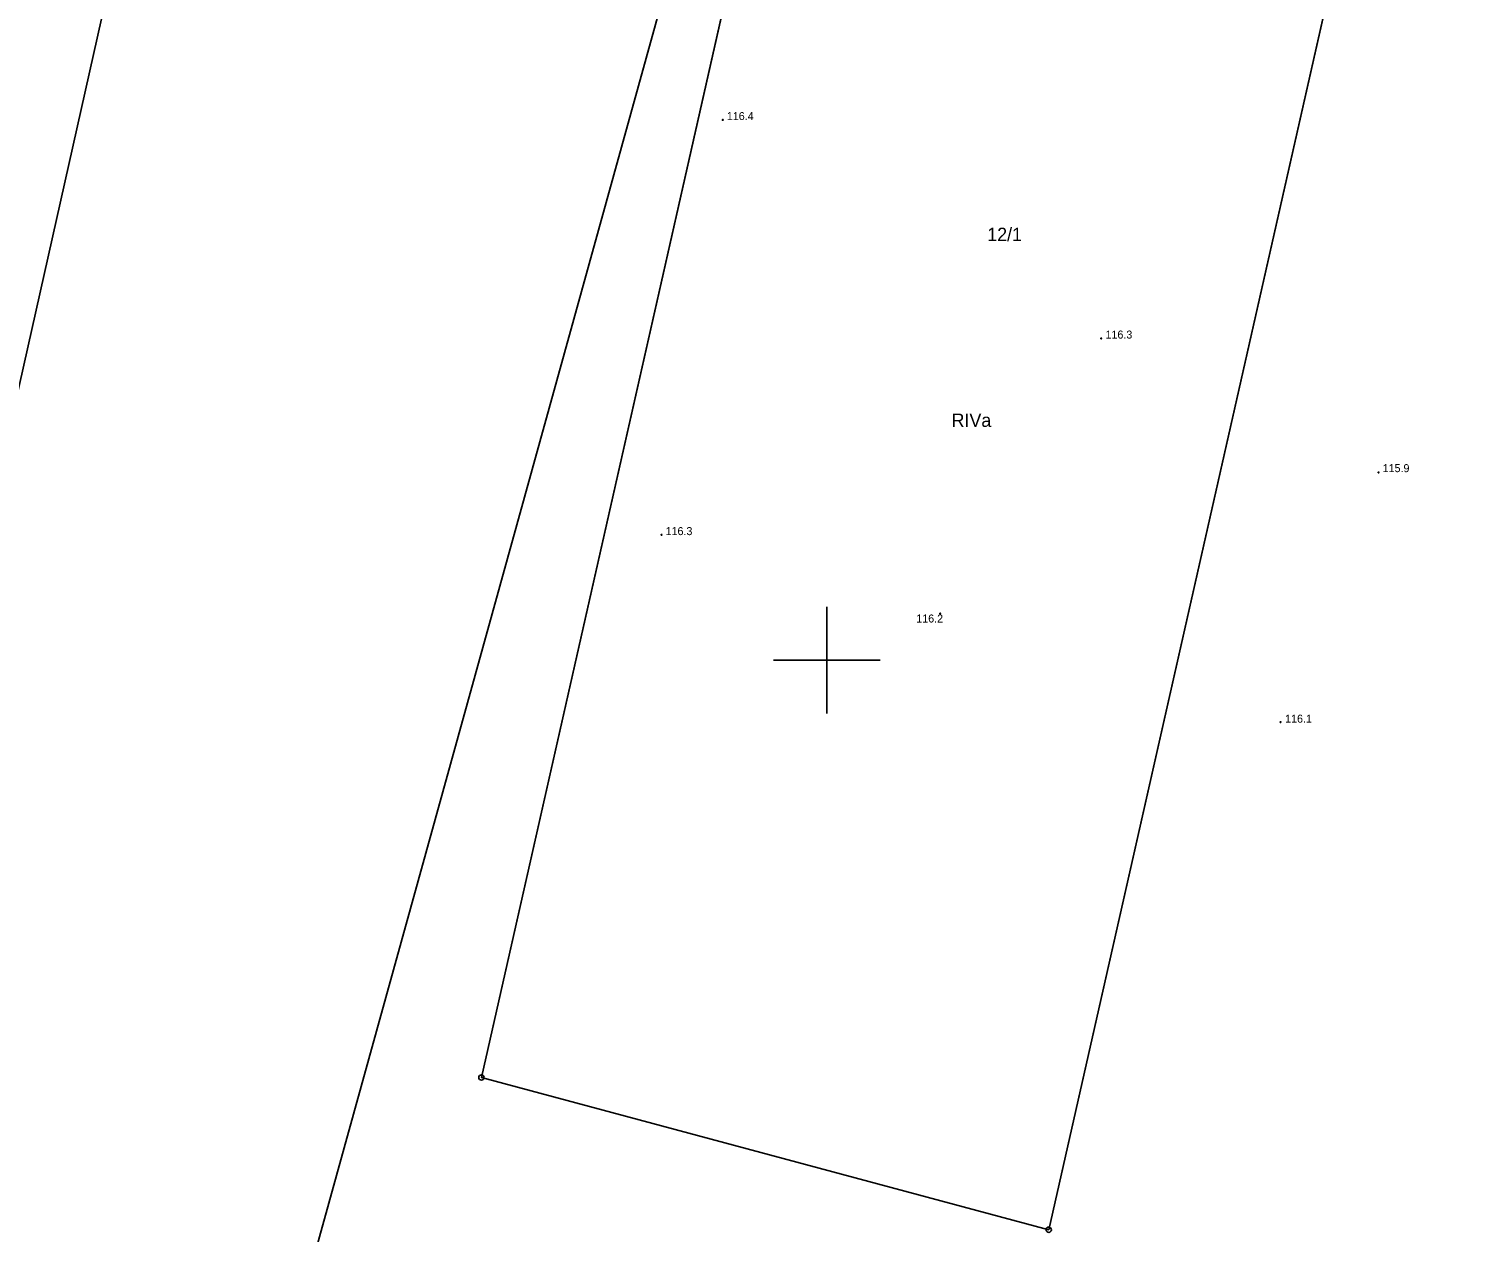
# Model space of a CAD drawing. Extents: x 6424617 to 6425697, y 5665845 to 5667190.
# Drawn here: x 6424825.2 to 6424959.1, y 5666746.4 to 5666859.2 of the extents above; entities that cross this region are included whole.
import ezdxf

# ---------------------------------------------------------------- set-up
doc = ezdxf.new("R2010")
doc.units = 0
for name, color, linetype in [('Warstwa 1', 7, 'Continuous'), ('Warstwa 10', 7, 'Continuous'), ('Warstwa 13', 7, 'Continuous'), ('Warstwa 15', 7, 'Continuous'), ('Warstwa 2', 7, 'Continuous'), ('Warstwa 6', 7, 'Continuous'), ('Warstwa 63', 7, 'Continuous')]:
    doc.layers.add(name, color=color, linetype=linetype)

msp = doc.modelspace()

# ---------------------------------------------------------------- linework, layer by layer
at = {"layer": 'Warstwa 1'}
for p, q in [((6424838.22, 5666694.57), (6424899.64, 5666916.12)), ((6424838.22, 5666694.57), (6424899.64, 5666916.12)), ((6424867.64, 5666760.89), (6424902.78, 5666916.32)), ((6424867.64, 5666760.89), (6424902.78, 5666916.32)), ((6424920.8, 5666746.62), (6424957.01, 5666906.7)), ((6424920.8, 5666746.62), (6424957.01, 5666906.7)), ((6424867.64, 5666760.89), (6424920.8, 5666746.62)), ((6424867.64, 5666760.89), (6424920.8, 5666746.62))]:
    msp.add_line(p, q, dxfattribs=at)
at = {"layer": 'Warstwa 10'}
for centre in [(6424867.64, 5666760.89), (6424920.8, 5666746.62)]:
    msp.add_circle(centre, 0.25, dxfattribs=at)
at = {"layer": 'Warstwa 13'}
for centre in [(6424890.25, 5666850.63), (6424925.72, 5666830.15), (6424951.71, 5666817.6), (6424884.53, 5666811.75), (6424910.63, 5666804.37), (6424942.53, 5666794.19)]:
    msp.add_circle(centre, 0.045, dxfattribs=at)
at = {"layer": 'Warstwa 6'}
msp.add_lwpolyline([(6424716.45, 5666344.63), (6424730.04, 5666344.35), (6424778.08, 5666337.65), (6424835.21, 5666326.25), (6424863.57, 5666452.24), (6424895.16, 5666592.47), (6424930.46, 5666744.03), (6424963.64, 5666736.21), (6424996.49, 5666728.81), (6425001.61, 5666749.86), (6425004.59, 5666768.33), (6425004.27, 5666802.33), (6425009.8, 5666830.19), (6425016.63, 5666870.23), (6425020.01, 5666882.89), (6425015.31, 5666889.08), (6425007.51, 5666895.23), (6424957.01, 5666906.7), (6424920.8, 5666746.62), (6424867.64, 5666760.89), (6424902.78, 5666916.32), (6424874.44, 5666914.51), (6424858.5, 5666915.71), (6424844.87, 5666917.42)], dxfattribs=at)
msp.add_lwpolyline([(6424902.78, 5666916.32), (6424867.64, 5666760.89), (6424920.8, 5666746.62), (6424957.01, 5666906.7), (6424952.69, 5666906.76), (6424926.34, 5666911.91), (6424909.75, 5666916.77)], close=True, dxfattribs=at)
at = {"layer": 'Warstwa 63'}
for p, q in [((6424900, 5666805), (6424900, 5666795)), ((6424905, 5666800), (6424895, 5666800))]:
    msp.add_line(p, q, dxfattribs=at)
msp.add_lwpolyline([(6425341.16, 5665895.98), (6425588.9, 5667000.93), (6424898.31, 5667155.76), (6424650.57, 5666050.81)], close=True, dxfattribs=at)

# ---------------------------------------------------------------- texts
at = {"layer": 'Warstwa 13'}
for s, p in [('116.4', (6424890.64, 5666850.62)), ('116.3', (6424926.12, 5666830.14)), ('115.9', (6424952.09, 5666817.62)), ('116.3', (6424884.9, 5666811.72)), ('116.2', (6424908.39, 5666803.53)), ('116.1', (6424942.95, 5666794.14))]:
    msp.add_text(s, height=0.75, dxfattribs=at).set_placement(p)
at = {"layer": 'Warstwa 15'}
msp.add_text('12/1', height=1.25, dxfattribs=at).set_placement((6424915.04, 5666839.28))
at = {"layer": 'Warstwa 2'}
msp.add_text('RIVa', height=1.25, dxfattribs=at).set_placement((6424911.7, 5666821.86))

doc.saveas('drawing.dxf')
